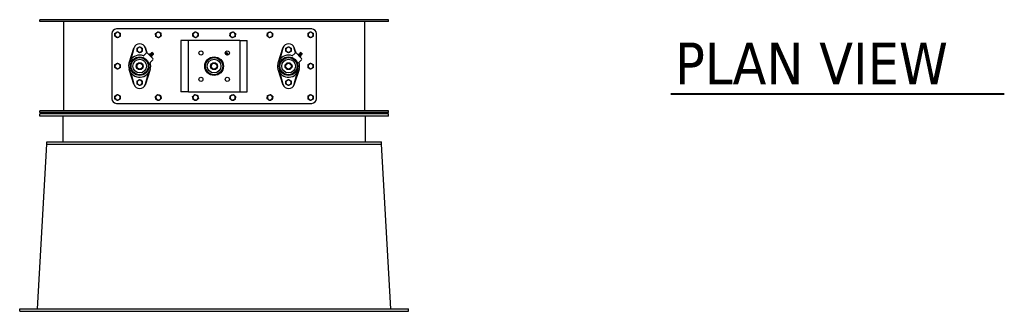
# Model space of a CAD drawing. Header units: inches. Extents: x 18 to 846, y -44 to 561.
# Tile 565 of 637: x 362 to 467, y 347 to 379. Entities that reach past the tile are written whole.
import ezdxf

# ---------------------------------------------------------------- set-up
doc = ezdxf.new("R2010")
doc.units = ezdxf.units.IN
doc.header["$LTSCALE"] = 24
doc.header["$MEASUREMENT"] = 0
doc.layers.add('Symbol (ANSI)', color=7, linetype='Continuous', lineweight=25)
doc.layers.add('Visible (ANSI)', color=7, linetype='Continuous', lineweight=30)
doc.styles.add('Label Text (ANSI)', font='tahomabd.ttf')

msp = doc.modelspace()

# ---------------------------------------------------------------- linework, layer by layer
at = {"layer": 'Symbol (ANSI)', "lineweight": 40}
msp.add_line((431.64447, 370.59505), (467.49915, 370.59505), dxfattribs=at)
at = {"layer": 'Visible (ANSI)'}
for p, q in [((401.30343, 378.5815), (363.80343, 378.5815)), ((363.80343, 378.394), (363.80343, 378.5815)), ((401.30343, 378.394), (363.80343, 378.394)), ((366.36593, 378.394), (366.36593, 368.769)), ((398.74093, 368.769), (398.74093, 378.394)), ((401.30343, 378.394), (401.30343, 378.5815)), ((371.55343, 377.0815), (371.55343, 370.0815)), ((393.05343, 377.5815), (372.05343, 377.5815)), ((393.55343, 370.0815), (393.55343, 377.0815)), ((379.61593, 376.3315), (378.99093, 376.3315)), ((378.99093, 376.3315), (378.99093, 370.8315)), ((379.80343, 376.3315), (379.61593, 376.3315)), ((379.80343, 370.8315), (379.80343, 376.3315)), ((380.17843, 376.3315), (379.80343, 376.3315)), ((384.92843, 376.3315), (380.17843, 376.3315)), ((385.30343, 376.3315), (384.92843, 376.3315)), ((385.30343, 376.3315), (385.49093, 376.3315)), ((385.30343, 376.3315), (385.30343, 370.8315)), ((385.49093, 376.3315), (386.11593, 376.3315)), ((386.11593, 370.8315), (386.11593, 376.3315)), ((373.42433, 373.94931), (373.9332, 375.51146)), ((373.9332, 375.51146), (373.60894, 374.30129)), ((373.9332, 375.51146), (373.94431, 375.54555)), ((374.92234, 374.65752), (375.25102, 374.9862)), ((375.16255, 375.54555), (375.17365, 375.51146)), ((375.30685, 375.01437), (375.17365, 375.51146)), ((375.17365, 375.51146), (375.33553, 375.01453)), ((375.39244, 374.9862), (375.95812, 374.42051)), ((375.57147, 374.82457), (375.63759, 374.89068)), ((375.57784, 374.80079), (375.57147, 374.82457)), ((375.62773, 374.76831), (375.69384, 374.83442)), ((375.66136, 374.88431), (375.63759, 374.89068)), ((375.66136, 374.88431), (375.67442, 374.87125)), ((375.67442, 374.87125), (375.7588, 374.78687)), ((375.74024, 374.6558), (375.80635, 374.72191)), ((375.75666, 374.93228), (375.90421, 374.78474)), ((375.7588, 374.78687), (375.84318, 374.70249)), ((375.88097, 375.03747), (375.8106, 375.01651)), ((375.8106, 375.01651), (375.98844, 374.83867)), ((375.84318, 374.70249), (375.85623, 374.68943)), ((375.88878, 375.03549), (376.00742, 374.91686)), ((376.0094, 374.90904), (375.98844, 374.83867)), ((383.76682, 374.92212), (383.89405, 374.7949)), ((383.88097, 375.03747), (383.8106, 375.01651)), ((383.8106, 375.01651), (383.98844, 374.83867)), ((383.88878, 375.03549), (384.00742, 374.91686)), ((384.0094, 374.90904), (383.98844, 374.83867)), ((389.42433, 373.94931), (389.9332, 375.51146)), ((389.9332, 375.51146), (389.60894, 374.30129)), ((389.9332, 375.51146), (389.94431, 375.54555)), ((390.92234, 374.65752), (391.25102, 374.9862)), ((391.16255, 375.54555), (391.17365, 375.51146)), ((391.30685, 375.01437), (391.17365, 375.51146)), ((391.17365, 375.51146), (391.33553, 375.01453)), ((391.39244, 374.9862), (391.95812, 374.42051)), ((391.57147, 374.82457), (391.63759, 374.89068)), ((391.57784, 374.80079), (391.57147, 374.82457)), ((391.62773, 374.76831), (391.69384, 374.83442)), ((391.66136, 374.88431), (391.63759, 374.89068)), ((391.66136, 374.88431), (391.67442, 374.87125)), ((391.67442, 374.87125), (391.7588, 374.78687)), ((391.74024, 374.6558), (391.80635, 374.72191)), ((391.75666, 374.93228), (391.90421, 374.78474)), ((391.7588, 374.78687), (391.84318, 374.70249)), ((391.88097, 375.03747), (391.8106, 375.01651)), ((391.8106, 375.01651), (391.98844, 374.83867)), ((391.84318, 374.70249), (391.85623, 374.68943)), ((391.88878, 375.03549), (392.00742, 374.91686)), ((392.0094, 374.90904), (391.98844, 374.83867)), ((375.95812, 374.27909), (375.62945, 373.95041)), ((375.66922, 373.99018), (375.68253, 373.94931)), ((375.77272, 374.60592), (375.79649, 374.59955)), ((375.79649, 374.59955), (375.8626, 374.66566)), ((375.85623, 374.68943), (375.8626, 374.66566)), ((391.95812, 374.27909), (391.62945, 373.95041)), ((391.66922, 373.99018), (391.68253, 373.94931)), ((391.77272, 374.60592), (391.79649, 374.59955)), ((391.79649, 374.59955), (391.8626, 374.66566)), ((391.85623, 374.68943), (391.8626, 374.66566)), ((373.9332, 371.65154), (373.42433, 373.21369)), ((373.60894, 372.86171), (373.9332, 371.65154)), ((375.68253, 373.21369), (375.17365, 371.65154)), ((375.17365, 371.65154), (375.49792, 372.86171)), ((389.9332, 371.65154), (389.42433, 373.21369)), ((389.60894, 372.86171), (389.9332, 371.65154)), ((391.68253, 373.21369), (391.17365, 371.65154)), ((391.17365, 371.65154), (391.49792, 372.86171)), ((373.94431, 371.61745), (373.9332, 371.65154)), ((375.17365, 371.65154), (375.16255, 371.61745)), ((389.94431, 371.61745), (389.9332, 371.65154)), ((391.17365, 371.65154), (391.16255, 371.61745)), ((379.61593, 370.8315), (378.99093, 370.8315)), ((379.80343, 370.8315), (379.61593, 370.8315)), ((379.80343, 370.8315), (380.17843, 370.8315)), ((380.17843, 370.8315), (384.92843, 370.8315)), ((384.92843, 370.8315), (385.30343, 370.8315)), ((385.30343, 370.8315), (385.49093, 370.8315)), ((385.49093, 370.8315), (386.11593, 370.8315)), ((372.05343, 369.5815), (393.05343, 369.5815)), ((401.30343, 368.769), (363.80343, 368.769)), ((363.80343, 368.5815), (363.80343, 368.769)), ((401.30343, 368.5815), (363.80343, 368.5815)), ((401.30343, 368.4565), (363.80343, 368.4565)), ((363.80343, 368.2065), (363.80343, 368.4565)), ((401.30343, 368.5815), (401.30343, 368.769)), ((401.30343, 368.2065), (401.30343, 368.4565)), ((401.30343, 368.2065), (363.80343, 368.2065)), ((366.30343, 368.2065), (366.30343, 365.4565)), ((398.80343, 368.2065), (398.80343, 365.4565)), ((363.56732, 347.4565), (364.55343, 365.2065)), ((364.55343, 365.2065), (364.55343, 365.4565)), ((364.55343, 365.4565), (400.55343, 365.4565)), ((364.55343, 365.2065), (400.55343, 365.2065)), ((400.55343, 365.2065), (400.55343, 365.4565)), ((401.53954, 347.4565), (400.55343, 365.2065)), ((361.65343, 347.2065), (361.65343, 347.4565)), ((361.65343, 347.4565), (403.45343, 347.4565)), ((361.65343, 347.2065), (403.45343, 347.2065)), ((403.45343, 347.2065), (403.45343, 347.4565))]:
    msp.add_line(p, q, dxfattribs=at)
for centre, radius in [((381.13543, 374.9995), 0.21875), ((383.97143, 374.9995), 0.21875), ((374.55343, 373.5815), 0.99675), ((374.55343, 373.5815), 0.92175), ((374.55343, 373.5815), 0.73425), ((374.55343, 373.5815), 0.375), ((374.55343, 373.5815), 0.3125), ((382.55343, 373.5815), 1), ((382.55343, 373.5815), 0.99675), ((382.55343, 373.5815), 0.92175), ((382.55343, 373.5815), 0.73425), ((382.55343, 373.5815), 0.375), ((382.55343, 373.5815), 0.3125), ((390.55343, 373.5815), 0.99675), ((390.55343, 373.5815), 0.92175), ((390.55343, 373.5815), 0.73425), ((390.55343, 373.5815), 0.375), ((390.55343, 373.5815), 0.3125), ((381.13543, 372.1635), 0.21875), ((383.97143, 372.1635), 0.21875)]:
    msp.add_circle(centre, radius, dxfattribs=at)
for centre, radius, start, end in [((372.05343, 377.0815), 0.5, 90, 180), ((372.17843, 376.9565), 0.281, 120, 180), ((372.17843, 376.9565), 0.281, 180, 240), ((372.17843, 376.9565), 0.281, 60, 120), ((372.17843, 376.9565), 0.281, 0, 60), ((372.17843, 376.9565), 0.281, 300, 0), ((376.55343, 376.9565), 0.281, 126.2923397, 186.2923397), ((376.55343, 376.9565), 0.281, 186.2923397, 246.2923397), ((376.55343, 376.9565), 0.281, 66.2923397, 126.2923397), ((376.55343, 376.9565), 0.281, 6.2923397, 66.2923397), ((376.55343, 376.9565), 0.281, 306.2923397, 6.2923397), ((380.55343, 376.9565), 0.281, 126.2923397, 186.2923397), ((380.55343, 376.9565), 0.281, 186.2923397, 246.2923397), ((380.55343, 376.9565), 0.281, 66.2923397, 126.2923397), ((380.55343, 376.9565), 0.281, 6.2923397, 66.2923397), ((380.55343, 376.9565), 0.281, 306.2923397, 6.2923397), ((384.55343, 376.9565), 0.281, 170.8358207, 230.8358207), ((384.55343, 376.9565), 0.281, 110.8358207, 170.8358207), ((384.55343, 376.9565), 0.281, 50.8358207, 110.8358207), ((384.55343, 376.9565), 0.281, 290.8358207, 350.8358207), ((384.55343, 376.9565), 0.281, 350.8358207, 50.8358207), ((388.55343, 376.9565), 0.281, 170.8358207, 230.8358207), ((388.55343, 376.9565), 0.281, 110.8358207, 170.8358207), ((388.55343, 376.9565), 0.281, 50.8358207, 110.8358207), ((388.55343, 376.9565), 0.281, 290.8358207, 350.8358207), ((388.55343, 376.9565), 0.281, 350.8358207, 50.8358207), ((392.92843, 376.9565), 0.281, 120, 180), ((392.92843, 376.9565), 0.281, 180, 240), ((392.92843, 376.9565), 0.281, 60, 120), ((393.05343, 377.0815), 0.5, 0, 90), ((392.92843, 376.9565), 0.281, 0, 60), ((392.92843, 376.9565), 0.281, 300, 0), ((372.17843, 376.9565), 0.281, 240, 300), ((374.55343, 375.34713), 0.64063, 18.0432318, 161.9567682), ((376.55343, 376.9565), 0.281, 246.2923397, 306.2923397), ((380.55343, 376.9565), 0.281, 246.2923397, 306.2923397), ((384.55343, 376.9565), 0.281, 230.8358207, 290.8358207), ((388.55343, 376.9565), 0.281, 230.8358207, 290.8358207), ((390.55343, 375.34713), 0.64063, 18.0432318, 161.9567682), ((392.92843, 376.9565), 0.281, 240, 300), ((374.55343, 373.5815), 1.1875, 69.9010624, 20.0989376), ((374.55343, 375.34713), 0.28125, 120, 180), ((374.55343, 375.34713), 0.28125, 180, 240), ((374.55343, 375.34713), 0.28125, 60, 120), ((374.55343, 375.34713), 0.28125, 240, 300), ((374.55343, 375.34713), 0.28125, 0, 60), ((374.55343, 375.34713), 0.28125, 300, 0), ((375.32173, 374.91549), 0.1, 45, 135), ((375.60554, 375.11384), 0.23622, 283.6687015, 309.7729981), ((375.88281, 374.91089), 0.12795, 124.3612907, 170.3745904), ((376.08576, 374.63361), 0.23622, 140.2270019, 166.3312985), ((375.88321, 375.02993), 0.00787, 45, 106.5871761), ((375.88281, 374.91089), 0.12795, 279.6254096, 325.6387093), ((376.00185, 374.91129), 0.00787, 343.4128239, 45), ((383.88281, 374.91089), 0.12795, 124.3612907, 164.4634537), ((383.88321, 375.02993), 0.00787, 45, 106.5871761), ((383.88281, 374.91089), 0.12795, 285.5365463, 325.6387093), ((384.00185, 374.91129), 0.00787, 343.4128239, 45), ((390.55343, 373.5815), 1.1875, 69.9010624, 20.0989376), ((390.55343, 375.34713), 0.28125, 120, 180), ((390.55343, 375.34713), 0.28125, 180, 240), ((390.55343, 375.34713), 0.28125, 60, 120), ((390.55343, 375.34713), 0.28125, 240, 300), ((390.55343, 375.34713), 0.28125, 0, 60), ((390.55343, 375.34713), 0.28125, 300, 0), ((391.32173, 374.91549), 0.1, 45, 135), ((391.60554, 375.11384), 0.23622, 283.6687015, 309.7729981), ((391.88281, 374.91089), 0.12795, 124.3612907, 170.3745904), ((392.08576, 374.63361), 0.23622, 140.2270019, 166.3312985), ((391.88321, 375.02993), 0.00787, 45, 106.5871761), ((391.88281, 374.91089), 0.12795, 279.6254096, 325.6387093), ((392.00185, 374.91129), 0.00787, 343.4128239, 45), ((372.17843, 373.5815), 0.281, 120, 180), ((372.17843, 373.5815), 0.281, 60, 120), ((372.17843, 373.5815), 0.281, 0, 60), ((375.88741, 374.3498), 0.1, 315, 45), ((391.88741, 374.3498), 0.1, 315, 45), ((392.92843, 373.5815), 0.281, 120, 180), ((392.92843, 373.5815), 0.281, 60, 120), ((392.92843, 373.5815), 0.281, 0, 60), ((372.17843, 373.5815), 0.281, 180, 240), ((372.17843, 373.5815), 0.281, 240, 300), ((372.17843, 373.5815), 0.281, 300, 0), ((392.92843, 373.5815), 0.281, 180, 240), ((392.92843, 373.5815), 0.281, 240, 300), ((392.92843, 373.5815), 0.281, 300, 0), ((374.55343, 371.81588), 0.64063, 198.0432318, 341.9567682), ((374.55343, 371.81588), 0.28125, 120, 180), ((374.55343, 371.81588), 0.28125, 180, 240), ((374.55343, 371.81588), 0.28125, 60, 120), ((374.55343, 371.81588), 0.28125, 240, 300), ((374.55343, 371.81588), 0.28125, 0, 60), ((374.55343, 371.81588), 0.28125, 300, 0), ((390.55343, 371.81588), 0.64063, 198.0432318, 341.9567682), ((390.55343, 371.81588), 0.28125, 120, 180), ((390.55343, 371.81588), 0.28125, 180, 240), ((390.55343, 371.81588), 0.28125, 60, 120), ((390.55343, 371.81588), 0.28125, 240, 300), ((390.55343, 371.81588), 0.28125, 0, 60), ((390.55343, 371.81588), 0.28125, 300, 0), ((372.17843, 370.2065), 0.281, 60, 120), ((376.55343, 370.2065), 0.281, 73.3571703, 133.3571703), ((376.55343, 370.2065), 0.281, 13.3571703, 73.3571703), ((380.55343, 370.2065), 0.281, 73.3571703, 133.3571703), ((380.55343, 370.2065), 0.281, 13.3571703, 73.3571703), ((384.55343, 370.2065), 0.281, 108.4406544, 168.4406544), ((384.55343, 370.2065), 0.281, 48.4406544, 108.4406544), ((388.55343, 370.2065), 0.281, 108.4406544, 168.4406544), ((388.55343, 370.2065), 0.281, 48.4406544, 108.4406544), ((392.92843, 370.2065), 0.281, 60, 120), ((372.05343, 370.0815), 0.5, 180, 270), ((372.17843, 370.2065), 0.281, 120, 180), ((372.17843, 370.2065), 0.281, 180, 240), ((372.17843, 370.2065), 0.281, 240, 300), ((372.17843, 370.2065), 0.281, 0, 60), ((372.17843, 370.2065), 0.281, 300, 0), ((376.55343, 370.2065), 0.281, 133.3571703, 193.3571703), ((376.55343, 370.2065), 0.281, 193.3571703, 253.3571703), ((376.55343, 370.2065), 0.281, 253.3571703, 313.3571703), ((376.55343, 370.2065), 0.281, 313.3571703, 13.3571703), ((380.55343, 370.2065), 0.281, 133.3571703, 193.3571703), ((380.55343, 370.2065), 0.281, 193.3571703, 253.3571703), ((380.55343, 370.2065), 0.281, 253.3571703, 313.3571703), ((380.55343, 370.2065), 0.281, 313.3571703, 13.3571703), ((384.55343, 370.2065), 0.281, 168.4406544, 228.4406544), ((384.55343, 370.2065), 0.281, 228.4406544, 288.4406544), ((384.55343, 370.2065), 0.281, 288.4406544, 348.4406544), ((384.55343, 370.2065), 0.281, 348.4406544, 48.4406544), ((388.55343, 370.2065), 0.281, 168.4406544, 228.4406544), ((388.55343, 370.2065), 0.281, 228.4406544, 288.4406544), ((388.55343, 370.2065), 0.281, 288.4406544, 348.4406544), ((388.55343, 370.2065), 0.281, 348.4406544, 48.4406544), ((392.92843, 370.2065), 0.281, 120, 180), ((392.92843, 370.2065), 0.281, 180, 240), ((392.92843, 370.2065), 0.281, 240, 300), ((393.05343, 370.0815), 0.5, 270, 0), ((392.92843, 370.2065), 0.281, 0, 60), ((392.92843, 370.2065), 0.281, 300, 0)]:
    msp.add_arc(centre, radius, start, end, dxfattribs=at)
for points in [[(371.89743, 377.11874), (371.97272, 377.16221), (372.03793, 377.19986)], [(371.89743, 376.9565), (371.89743, 377.0318), (371.89743, 377.11874)], [(371.89743, 376.79427), (371.89743, 376.88121), (371.89743, 376.9565)], [(372.03793, 377.19986), (372.10314, 377.2375), (372.17843, 377.28097)], [(372.17843, 377.28097), (372.25372, 377.2375), (372.31893, 377.19986)], [(372.31893, 377.19986), (372.38414, 377.16221), (372.45943, 377.11874)], [(372.45943, 377.11874), (372.45943, 377.0318), (372.45943, 376.9565)], [(372.45943, 376.9565), (372.45943, 376.88121), (372.45943, 376.79427)], [(376.25634, 377.08696), (376.32642, 377.13842), (376.3871, 377.18299)], [(376.27412, 376.9257), (376.26587, 377.00054), (376.25634, 377.08696)], [(376.2919, 376.76445), (376.28237, 376.85086), (376.27412, 376.9257)], [(376.3871, 377.18299), (376.44779, 377.22756), (376.51787, 377.27902)], [(376.51787, 377.27902), (376.59747, 377.24406), (376.66641, 377.21379)], [(376.66641, 377.21379), (376.73535, 377.18351), (376.81495, 377.14856)], [(376.85052, 376.82604), (376.78044, 376.77458), (376.71975, 376.73001)], [(376.81495, 377.14856), (376.82448, 377.06214), (376.83274, 376.9873)], [(376.83274, 376.9873), (376.84099, 376.91246), (376.85052, 376.82604)], [(380.25634, 377.08696), (380.32642, 377.13842), (380.3871, 377.18299)], [(380.27412, 376.9257), (380.26587, 377.00054), (380.25634, 377.08696)], [(380.2919, 376.76445), (380.28237, 376.85086), (380.27412, 376.9257)], [(380.3871, 377.18299), (380.44779, 377.22756), (380.51787, 377.27902)], [(380.51787, 377.27902), (380.59747, 377.24406), (380.66641, 377.21379)], [(380.66641, 377.21379), (380.73535, 377.18351), (380.81495, 377.14856)], [(380.85052, 376.82604), (380.78044, 376.77458), (380.71975, 376.73001)], [(380.81495, 377.14856), (380.82448, 377.06214), (380.83274, 376.9873)], [(380.83274, 376.9873), (380.84099, 376.91246), (380.85052, 376.82604)], [(384.25018, 376.84109), (384.26402, 376.92692), (384.27602, 377.00126)], [(384.37596, 376.73863), (384.31759, 376.78618), (384.25018, 376.84109)], [(384.27602, 377.00126), (384.28801, 377.07559), (384.30185, 377.16142)], [(384.30185, 377.16142), (384.38311, 377.19234), (384.45348, 377.21913)], [(384.45348, 377.21913), (384.52385, 377.24591), (384.60511, 377.27683)], [(384.60511, 377.27683), (384.67251, 377.22192), (384.73089, 377.17437)], [(384.73089, 377.17437), (384.78927, 377.12682), (384.85668, 377.07191)], [(384.83084, 376.91175), (384.81885, 376.83742), (384.805, 376.75158)], [(384.85668, 377.07191), (384.84283, 376.98608), (384.83084, 376.91175)], [(388.25018, 376.84109), (388.26402, 376.92692), (388.27602, 377.00126)], [(388.37596, 376.73863), (388.31759, 376.78618), (388.25018, 376.84109)], [(388.27602, 377.00126), (388.28801, 377.07559), (388.30185, 377.16142)], [(388.30185, 377.16142), (388.38311, 377.19234), (388.45348, 377.21913)], [(388.45348, 377.21913), (388.52385, 377.24591), (388.60511, 377.27683)], [(388.60511, 377.27683), (388.67251, 377.22192), (388.73089, 377.17437)], [(388.73089, 377.17437), (388.78927, 377.12682), (388.85668, 377.07191)], [(388.83084, 376.91175), (388.81885, 376.83742), (388.805, 376.75158)], [(388.85668, 377.07191), (388.84283, 376.98608), (388.83084, 376.91175)], [(392.64743, 377.11874), (392.72272, 377.16221), (392.78793, 377.19986)], [(392.64743, 376.9565), (392.64743, 377.0318), (392.64743, 377.11874)], [(392.64743, 376.79427), (392.64743, 376.88121), (392.64743, 376.9565)], [(392.78793, 377.19986), (392.85314, 377.2375), (392.92843, 377.28097)], [(392.92843, 377.28097), (393.00372, 377.2375), (393.06893, 377.19986)], [(393.06893, 377.19986), (393.13414, 377.16221), (393.20943, 377.11874)], [(393.20943, 377.11874), (393.20943, 377.0318), (393.20943, 376.9565)], [(393.20943, 376.9565), (393.20943, 376.88121), (393.20943, 376.79427)], [(372.03793, 376.71315), (371.97272, 376.7508), (371.89743, 376.79427)], [(372.17843, 376.63203), (372.10314, 376.6755), (372.03793, 376.71315)], [(372.31893, 376.71315), (372.25372, 376.6755), (372.17843, 376.63203)], [(372.45943, 376.79427), (372.38414, 376.7508), (372.31893, 376.71315)], [(376.44045, 376.69922), (376.37151, 376.72949), (376.2919, 376.76445)], [(376.58899, 376.63399), (376.50939, 376.66894), (376.44045, 376.69922)], [(376.71975, 376.73001), (376.65907, 376.68545), (376.58899, 376.63399)], [(380.44045, 376.69922), (380.37151, 376.72949), (380.2919, 376.76445)], [(380.58899, 376.63399), (380.50939, 376.66894), (380.44045, 376.69922)], [(380.71975, 376.73001), (380.65907, 376.68545), (380.58899, 376.63399)], [(384.50175, 376.63617), (384.43434, 376.69108), (384.37596, 376.73863)], [(384.65338, 376.69388), (384.58301, 376.6671), (384.50175, 376.63617)], [(384.805, 376.75158), (384.72375, 376.72066), (384.65338, 376.69388)], [(388.50175, 376.63617), (388.43434, 376.69108), (388.37596, 376.73863)], [(388.65338, 376.69388), (388.58301, 376.6671), (388.50175, 376.63617)], [(388.805, 376.75158), (388.72375, 376.72066), (388.65338, 376.69388)], [(392.78793, 376.71315), (392.72272, 376.7508), (392.64743, 376.79427)], [(392.92843, 376.63203), (392.85314, 376.6755), (392.78793, 376.71315)], [(393.06893, 376.71315), (393.00372, 376.6755), (392.92843, 376.63203)], [(393.20943, 376.79427), (393.13414, 376.7508), (393.06893, 376.71315)], [(374.27218, 375.50951), (374.34754, 375.55302), (374.4128, 375.5907)], [(374.27218, 375.34713), (374.27218, 375.42249), (374.27218, 375.50951)], [(374.27218, 375.18475), (374.27218, 375.27177), (374.27218, 375.34713)], [(374.4128, 375.10356), (374.34754, 375.14124), (374.27218, 375.18475)], [(374.4128, 375.5907), (374.47807, 375.62838), (374.55343, 375.67189)], [(374.55343, 375.02237), (374.47807, 375.06588), (374.4128, 375.10356)], [(374.55343, 375.67189), (374.62879, 375.62838), (374.69405, 375.5907)], [(374.69405, 375.10356), (374.62879, 375.06588), (374.55343, 375.02237)], [(374.69405, 375.5907), (374.75932, 375.55302), (374.83468, 375.50951)], [(374.83468, 375.18475), (374.75932, 375.14124), (374.69405, 375.10356)], [(374.83468, 375.50951), (374.83468, 375.42249), (374.83468, 375.34713)], [(374.83468, 375.34713), (374.83468, 375.27177), (374.83468, 375.18475)], [(375.57147, 374.82457), (375.57784, 374.80079), (375.5909, 374.78774)], [(375.5909, 374.78774), (375.60395, 374.77468), (375.62773, 374.76831)], [(375.62773, 374.76831), (375.64917, 374.72946), (375.67528, 374.70335)], [(375.67442, 374.87125), (375.66136, 374.88431), (375.63759, 374.89068)], [(375.69384, 374.83442), (375.68747, 374.8582), (375.67442, 374.87125)], [(375.67528, 374.70335), (375.70139, 374.67725), (375.74024, 374.6558)], [(375.7588, 374.78687), (375.73269, 374.81298), (375.69384, 374.83442)], [(375.80635, 374.72191), (375.78491, 374.76076), (375.7588, 374.78687)], [(375.84318, 374.70249), (375.83013, 374.71554), (375.80635, 374.72191)], [(375.8626, 374.66566), (375.85623, 374.68943), (375.84318, 374.70249)], [(390.27218, 375.50951), (390.34754, 375.55302), (390.4128, 375.5907)], [(390.27218, 375.34713), (390.27218, 375.42249), (390.27218, 375.50951)], [(390.27218, 375.18475), (390.27218, 375.27177), (390.27218, 375.34713)], [(390.4128, 375.10356), (390.34754, 375.14124), (390.27218, 375.18475)], [(390.4128, 375.5907), (390.47807, 375.62838), (390.55343, 375.67189)], [(390.55343, 375.02237), (390.47807, 375.06588), (390.4128, 375.10356)], [(390.55343, 375.67189), (390.62879, 375.62838), (390.69405, 375.5907)], [(390.69405, 375.10356), (390.62879, 375.06588), (390.55343, 375.02237)], [(390.69405, 375.5907), (390.75932, 375.55302), (390.83468, 375.50951)], [(390.83468, 375.18475), (390.75932, 375.14124), (390.69405, 375.10356)], [(390.83468, 375.50951), (390.83468, 375.42249), (390.83468, 375.34713)], [(390.83468, 375.34713), (390.83468, 375.27177), (390.83468, 375.18475)], [(391.57147, 374.82457), (391.57784, 374.80079), (391.5909, 374.78774)], [(391.5909, 374.78774), (391.60395, 374.77468), (391.62773, 374.76831)], [(391.62773, 374.76831), (391.64917, 374.72946), (391.67528, 374.70335)], [(391.67442, 374.87125), (391.66136, 374.88431), (391.63759, 374.89068)], [(391.69384, 374.83442), (391.68747, 374.8582), (391.67442, 374.87125)], [(391.67528, 374.70335), (391.70139, 374.67725), (391.74024, 374.6558)], [(391.7588, 374.78687), (391.73269, 374.81298), (391.69384, 374.83442)], [(391.80635, 374.72191), (391.78491, 374.76076), (391.7588, 374.78687)], [(391.84318, 374.70249), (391.83013, 374.71554), (391.80635, 374.72191)], [(391.8626, 374.66566), (391.85623, 374.68943), (391.84318, 374.70249)], [(371.89743, 373.74374), (371.97272, 373.78721), (372.03793, 373.82486)], [(371.89743, 373.5815), (371.89743, 373.6568), (371.89743, 373.74374)], [(372.03793, 373.82486), (372.10314, 373.8625), (372.17843, 373.90597)], [(372.17843, 373.90597), (372.25372, 373.8625), (372.31893, 373.82486)], [(372.31893, 373.82486), (372.38414, 373.78721), (372.45943, 373.74374)], [(372.45943, 373.74374), (372.45943, 373.6568), (372.45943, 373.5815)], [(375.74024, 374.6558), (375.74661, 374.63203), (375.75966, 374.61897)], [(375.75966, 374.61897), (375.77272, 374.60592), (375.79649, 374.59955)], [(391.74024, 374.6558), (391.74661, 374.63203), (391.75966, 374.61897)], [(391.75966, 374.61897), (391.77272, 374.60592), (391.79649, 374.59955)], [(392.64743, 373.74374), (392.72272, 373.78721), (392.78793, 373.82486)], [(392.64743, 373.5815), (392.64743, 373.6568), (392.64743, 373.74374)], [(392.78793, 373.82486), (392.85314, 373.8625), (392.92843, 373.90597)], [(392.92843, 373.90597), (393.00372, 373.8625), (393.06893, 373.82486)], [(393.06893, 373.82486), (393.13414, 373.78721), (393.20943, 373.74374)], [(393.20943, 373.74374), (393.20943, 373.6568), (393.20943, 373.5815)], [(371.89743, 373.41927), (371.89743, 373.50621), (371.89743, 373.5815)], [(372.03793, 373.33815), (371.97272, 373.3758), (371.89743, 373.41927)], [(372.17843, 373.25703), (372.10314, 373.3005), (372.03793, 373.33815)], [(372.31893, 373.33815), (372.25372, 373.3005), (372.17843, 373.25703)], [(372.45943, 373.41927), (372.38414, 373.3758), (372.31893, 373.33815)], [(372.45943, 373.5815), (372.45943, 373.50621), (372.45943, 373.41927)], [(392.64743, 373.41927), (392.64743, 373.50621), (392.64743, 373.5815)], [(392.78793, 373.33815), (392.72272, 373.3758), (392.64743, 373.41927)], [(392.92843, 373.25703), (392.85314, 373.3005), (392.78793, 373.33815)], [(393.06893, 373.33815), (393.00372, 373.3005), (392.92843, 373.25703)], [(393.20943, 373.41927), (393.13414, 373.3758), (393.06893, 373.33815)], [(393.20943, 373.5815), (393.20943, 373.50621), (393.20943, 373.41927)], [(374.27218, 371.97826), (374.34754, 372.02177), (374.4128, 372.05945)], [(374.27218, 371.81588), (374.27218, 371.89124), (374.27218, 371.97826)], [(374.27218, 371.6535), (374.27218, 371.74052), (374.27218, 371.81588)], [(374.4128, 371.57231), (374.34754, 371.60999), (374.27218, 371.6535)], [(374.4128, 372.05945), (374.47807, 372.09713), (374.55343, 372.14064)], [(374.55343, 371.49112), (374.47807, 371.53463), (374.4128, 371.57231)], [(374.55343, 372.14064), (374.62879, 372.09713), (374.69405, 372.05945)], [(374.69405, 371.57231), (374.62879, 371.53463), (374.55343, 371.49112)], [(374.69405, 372.05945), (374.75932, 372.02177), (374.83468, 371.97826)], [(374.83468, 371.6535), (374.75932, 371.60999), (374.69405, 371.57231)], [(374.83468, 371.97826), (374.83468, 371.89124), (374.83468, 371.81588)], [(374.83468, 371.81588), (374.83468, 371.74052), (374.83468, 371.6535)], [(390.27218, 371.97826), (390.34754, 372.02177), (390.4128, 372.05945)], [(390.27218, 371.81588), (390.27218, 371.89124), (390.27218, 371.97826)], [(390.27218, 371.6535), (390.27218, 371.74052), (390.27218, 371.81588)], [(390.4128, 371.57231), (390.34754, 371.60999), (390.27218, 371.6535)], [(390.4128, 372.05945), (390.47807, 372.09713), (390.55343, 372.14064)], [(390.55343, 371.49112), (390.47807, 371.53463), (390.4128, 371.57231)], [(390.55343, 372.14064), (390.62879, 372.09713), (390.69405, 372.05945)], [(390.69405, 371.57231), (390.62879, 371.53463), (390.55343, 371.49112)], [(390.69405, 372.05945), (390.75932, 372.02177), (390.83468, 371.97826)], [(390.83468, 371.6535), (390.75932, 371.60999), (390.69405, 371.57231)], [(390.83468, 371.97826), (390.83468, 371.89124), (390.83468, 371.81588)], [(390.83468, 371.81588), (390.83468, 371.74052), (390.83468, 371.6535)], [(372.03793, 370.44986), (372.10314, 370.4875), (372.17843, 370.53097)], [(372.17843, 370.53097), (372.25372, 370.4875), (372.31893, 370.44986)], [(376.36051, 370.41081), (376.41526, 370.46251), (376.47847, 370.5222)], [(376.47847, 370.5222), (376.56177, 370.4973), (376.63391, 370.47573)], [(376.63391, 370.47573), (376.70605, 370.45417), (376.78935, 370.42927)], [(380.36051, 370.41081), (380.41526, 370.46251), (380.47847, 370.5222)], [(380.47847, 370.5222), (380.56177, 370.4973), (380.63391, 370.47573)], [(380.63391, 370.47573), (380.70605, 370.45417), (380.78935, 370.42927)], [(384.31064, 370.42175), (384.39311, 370.44926), (384.46454, 370.47307)], [(384.46454, 370.47307), (384.53597, 370.49689), (384.61845, 370.52439)], [(384.61845, 370.52439), (384.6835, 370.46672), (384.73984, 370.41677)], [(388.31064, 370.42175), (388.39311, 370.44926), (388.46454, 370.47307)], [(388.46454, 370.47307), (388.53597, 370.49689), (388.61845, 370.52439)], [(388.61845, 370.52439), (388.6835, 370.46672), (388.73984, 370.41677)], [(392.78793, 370.44986), (392.85314, 370.4875), (392.92843, 370.53097)], [(392.92843, 370.53097), (393.00372, 370.4875), (393.06893, 370.44986)], [(371.89743, 370.36874), (371.97272, 370.41221), (372.03793, 370.44986)], [(371.89743, 370.2065), (371.89743, 370.2818), (371.89743, 370.36874)], [(371.89743, 370.04427), (371.89743, 370.13121), (371.89743, 370.2065)], [(372.03793, 369.96315), (371.97272, 370.0008), (371.89743, 370.04427)], [(372.17843, 369.88203), (372.10314, 369.9255), (372.03793, 369.96315)], [(372.31893, 369.96315), (372.25372, 369.9255), (372.17843, 369.88203)], [(372.31893, 370.44986), (372.38414, 370.41221), (372.45943, 370.36874)], [(372.45943, 370.04427), (372.38414, 370.0008), (372.31893, 369.96315)], [(372.45943, 370.36874), (372.45943, 370.2818), (372.45943, 370.2065)], [(372.45943, 370.2065), (372.45943, 370.13121), (372.45943, 370.04427)], [(376.24255, 370.29943), (376.30576, 370.35912), (376.36051, 370.41081)], [(376.28003, 370.14159), (376.26264, 370.21484), (376.24255, 370.29943)], [(376.31751, 369.98374), (376.29742, 370.06833), (376.28003, 370.14159)], [(376.47295, 369.93727), (376.40081, 369.95884), (376.31751, 369.98374)], [(376.62839, 369.89081), (376.54509, 369.91571), (376.47295, 369.93727)], [(376.74635, 370.00219), (376.6916, 369.9505), (376.62839, 369.89081)], [(376.86431, 370.11357), (376.80109, 370.05388), (376.74635, 370.00219)], [(376.78935, 370.42927), (376.80943, 370.34468), (376.82683, 370.27142)], [(376.82683, 370.27142), (376.84422, 370.19816), (376.86431, 370.11357)], [(380.24255, 370.29943), (380.30576, 370.35912), (380.36051, 370.41081)], [(380.28003, 370.14159), (380.26264, 370.21484), (380.24255, 370.29943)], [(380.31751, 369.98374), (380.29742, 370.06833), (380.28003, 370.14159)], [(380.47295, 369.93727), (380.40081, 369.95884), (380.31751, 369.98374)], [(380.62839, 369.89081), (380.54509, 369.91571), (380.47295, 369.93727)], [(380.74635, 370.00219), (380.6916, 369.9505), (380.62839, 369.89081)], [(380.86431, 370.11357), (380.80109, 370.05388), (380.74635, 370.00219)], [(380.78935, 370.42927), (380.80943, 370.34468), (380.82683, 370.27142)], [(380.82683, 370.27142), (380.84422, 370.19816), (380.86431, 370.11357)], [(384.24562, 370.10386), (384.26304, 370.18904), (384.27813, 370.26281)], [(384.36701, 369.99624), (384.31067, 370.04619), (384.24562, 370.10386)], [(384.27813, 370.26281), (384.29322, 370.33658), (384.31064, 370.42175)], [(384.48841, 369.88861), (384.42335, 369.94629), (384.36701, 369.99624)], [(384.64232, 369.93993), (384.57089, 369.91611), (384.48841, 369.88861)], [(384.79622, 369.99125), (384.71374, 369.96375), (384.64232, 369.93993)], [(384.73984, 370.41677), (384.79618, 370.36682), (384.86124, 370.30914)], [(384.82873, 370.15019), (384.81364, 370.07643), (384.79622, 369.99125)], [(384.86124, 370.30914), (384.84382, 370.22396), (384.82873, 370.15019)], [(388.24562, 370.10386), (388.26304, 370.18904), (388.27813, 370.26281)], [(388.36701, 369.99624), (388.31067, 370.04619), (388.24562, 370.10386)], [(388.27813, 370.26281), (388.29322, 370.33658), (388.31064, 370.42175)], [(388.48841, 369.88861), (388.42335, 369.94629), (388.36701, 369.99624)], [(388.64232, 369.93993), (388.57089, 369.91611), (388.48841, 369.88861)], [(388.79622, 369.99125), (388.71374, 369.96375), (388.64232, 369.93993)], [(388.73984, 370.41677), (388.79618, 370.36682), (388.86124, 370.30914)], [(388.82873, 370.15019), (388.81364, 370.07643), (388.79622, 369.99125)], [(388.86124, 370.30914), (388.84382, 370.22396), (388.82873, 370.15019)], [(392.64743, 370.36874), (392.72272, 370.41221), (392.78793, 370.44986)], [(392.64743, 370.2065), (392.64743, 370.2818), (392.64743, 370.36874)], [(392.64743, 370.04427), (392.64743, 370.13121), (392.64743, 370.2065)], [(392.78793, 369.96315), (392.72272, 370.0008), (392.64743, 370.04427)], [(392.92843, 369.88203), (392.85314, 369.9255), (392.78793, 369.96315)], [(393.06893, 369.96315), (393.00372, 369.9255), (392.92843, 369.88203)], [(393.06893, 370.44986), (393.13414, 370.41221), (393.20943, 370.36874)], [(393.20943, 370.04427), (393.13414, 370.0008), (393.06893, 369.96315)], [(393.20943, 370.36874), (393.20943, 370.2818), (393.20943, 370.2065)], [(393.20943, 370.2065), (393.20943, 370.13121), (393.20943, 370.04427)]]:
    msp.add_rational_spline(points, [1, 1.0379548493, 1], degree=2, dxfattribs=at)

# ---------------------------------------------------------------- texts
at = {"layer": 'Symbol (ANSI)', "insert": (432.1065, 371.61025), "char_height": 4.512, "attachment_point": 7, "style": 'Label Text (ANSI)'}
msp.add_mtext('PLAN VIEW', dxfattribs=at)

doc.saveas('drawing.dxf')
